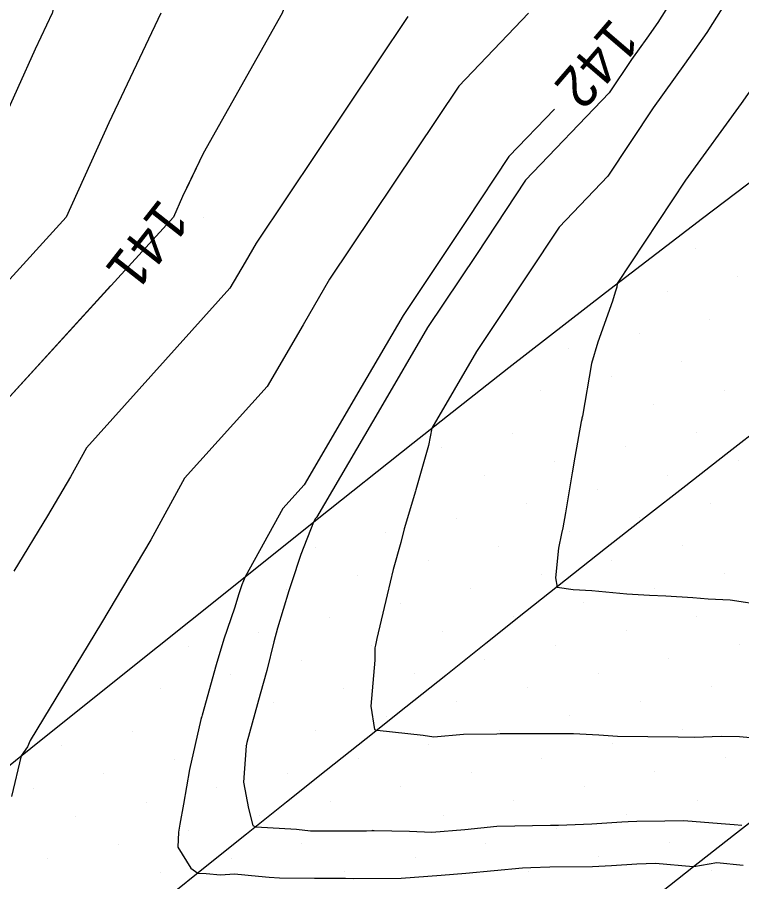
# Model space of a CAD drawing. Extents: x 2354170 to 2357230, y 866100 to 868290.
# Drawn here: x 2355730.85 to 2355766.41, y 866737.41 to 866779.81 of the extents above; entities that cross this region are included whole.
import ezdxf

# ---------------------------------------------------------------- set-up
doc = ezdxf.new("R2010")
doc.units = 0
for name, color, linetype in [('Default', 7, 'Continuous'), ('DTM Contours Minor', 7, 'Continuous'), ('DTM Contours Minor Text', 7, 'Continuous'), ('Exist DTM Breakline', 7, 'Continuous'), ('Exist DTM QL2 LIDAR Elevation Point', 7, 'Continuous'), ('Exist DTM Scan Elevation Point', 7, 'Continuous'), ('Exist Roads EOP', 7, 'Continuous')]:
    doc.layers.add(name, color=color, linetype=linetype)

msp = doc.modelspace()

# ---------------------------------------------------------------- linework, layer by layer
at = {"layer": 'Default'}
for points in [[(2355779.98, 866856.298), (2355775.681, 866854.308), (2355769.98, 866850.609), (2355769.662, 866850.327), (2355769.115, 866850.009), (2355759.98, 866843.026), (2355758.501, 866841.488), (2355757.212, 866840.009), (2355754.722, 866835.267), (2355751.513, 866830.009), (2355749.98, 866827.443), (2355745.632, 866820.008), (2355744.074, 866815.915), (2355743.057, 866810.008), (2355742.519, 866807.469), (2355741.338, 866800.008), (2355739.98, 866797.571), (2355736.835, 866793.153), (2355735.418, 866790.008), (2355734.06, 866785.928), (2355732.566, 866780.008), (2355731.733, 866778.255), (2355729.98, 866774.385)], [(2355749.48, 866790.614), (2355749.271, 866790.008), (2355745.512, 866784.476), (2355743.854, 866780.008), (2355739.98, 866773.138), (2355738.971, 866771.016), (2355738.515, 866770.008), (2355729.98, 866760.665)], [(2355770.52, 866788.314), (2355764.702, 866779.068), (2355763.598, 866777.508), (2355762.06, 866775.375), (2355759.832, 866772.011), (2355757.443, 866769.524), (2355754.35, 866764.847), (2355753.393, 866763.418), (2355751.198, 866759.653), (2355751.037, 866758.805), (2355750.477, 866756.866), (2355750.409, 866756.637), (2355750.394, 866756.563), (2355749.844, 866754.718), (2355749.677, 866754.04), (2355749.301, 866752.725), (2355749.015, 866751.48), (2355748.496, 866749.34), (2355748.434, 866749.018), (2355748.411, 866748.882), (2355748.405, 866748.268), (2355748.202, 866746.023), (2355748.387, 866744.874), (2355748.51, 866744.842), (2355750.773, 866744.593), (2355751.302, 866744.52), (2355752.752, 866744.639), (2355754.398, 866744.668), (2355754.548, 866744.68), (2355754.773, 866744.673), (2355757.4, 866744.675), (2355758.157, 866744.672), (2355759.402, 866744.608), (2355760.312, 866744.546), (2355761.8, 866744.524), (2355763.285, 866744.508), (2355764.089, 866744.505), (2355765.4, 866744.541), (2355766.298, 866744.531), (2355768.962, 866744.278)], [(2355737.906, 866780.008), (2355735.352, 866774.636), (2355733.256, 866770.008), (2355729.98, 866766.422)], [(2355755.951, 866780.008), (2355752.522, 866776.438), (2355751.468, 866774.845), (2355746.184, 866766.96), (2355744.883, 866764.728), (2355743.115, 866761.707), (2355739.066, 866757.202), (2355737.403, 866754.182), (2355734.986, 866750.105), (2355731.48, 866744.339), (2355731.363, 866744.031), (2355731.049, 866743.577), (2355730.572, 866741.593)], [(2355750.027, 866779.844), (2355742.58, 866768.731), (2355742.035, 866767.795), (2355741.294, 866766.529), (2355734.248, 866758.69), (2355733.466, 866757.271), (2355732.331, 866755.356), (2355730.684, 866752.648)], [(2355768.325, 866778.346), (2355766.375, 866775.589), (2355763.657, 866771.82), (2355760.302, 866766.755), (2355760.274, 866766.58), (2355760.2, 866766.323), (2355760.069, 866765.894), (2355759.343, 866763.868), (2355759.037, 866762.835), (2355758.593, 866760.25), (2355758.569, 866760.147), (2355758.557, 866760.1), (2355758.537, 866759.987), (2355758.214, 866758.226), (2355758.083, 866757.471), (2355757.754, 866755.51), (2355757.629, 866754.774), (2355757.565, 866754.486), (2355757.422, 866753.77), (2355757.277, 866752.31), (2355757.345, 866751.863), (2355758.132, 866751.74), (2355759.046, 866751.694), (2355760.764, 866751.529), (2355761.886, 866751.456), (2355762.693, 866751.424), (2355764.015, 866751.344), (2355764.768, 866751.281), (2355765.842, 866751.229), (2355767.566, 866750.979)], [(2355757.221, 866775.312), (2355754.982, 866772.981), (2355752.909, 866769.846), (2355749.788, 866765.189), (2355747.732, 866761.66), (2355744.936, 866756.884), (2355743.885, 866755.714), (2355742.042, 866752.37), (2355741.882, 866751.964), (2355741.736, 866751.525), (2355741.514, 866750.831), (2355740.998, 866749.308), (2355740.621, 866748.041), (2355739.931, 866745.583), (2355739.908, 866745.515), (2355739.895, 866745.475), (2355739.869, 866745.362), (2355739.309, 866742.914), (2355739.017, 866741.212), (2355738.832, 866740.232), (2355738.767, 866739.833), (2355738.727, 866739.106), (2355739.371, 866738.069), (2355739.714, 866737.831), (2355740.118, 866737.805), (2355740.824, 866737.745), (2355741.518, 866737.792), (2355742.69, 866737.679), (2355743.214, 866737.626), (2355743.719, 866737.59), (2355745.447, 866737.586), (2355746.713, 866737.583), (2355746.972, 866737.588), (2355747.381, 866737.573), (2355749.704, 866737.575), (2355751.667, 866737.735), (2355752.864, 866737.82), (2355755.659, 866738.092), (2355756.054, 866738.111), (2355756.99, 866738.132), (2355759.085, 866738.161), (2355760.016, 866738.207), (2355761.263, 866738.281), (2355762.181, 866738.31), (2355764.02, 866738.156), (2355764.066, 866738.152), (2355765.192, 866738.355), (2355766.488, 866738.212)]]:
    msp.add_lwpolyline(points, dxfattribs=at)
at = {"layer": 'DTM Contours Minor'}
for points in [[(2355799.722, 866860.009), (2355792.998, 866853.026), (2355790.271, 866850.009), (2355789.981, 866849.875), (2355789.607, 866849.635), (2355779.98, 866843.521), (2355774.892, 866840.009), (2355769.98, 866836.259), (2355764.896, 866830.009), (2355759.98, 866822.082), (2355758.739, 866820.008), (2355756.395, 866813.594), (2355754.97, 866810.008), (2355753.492, 866806.496), (2355752.038, 866800.008), (2355751.523, 866798.466), (2355749.98, 866792.061), (2355749.271, 866790.008), (2355745.512, 866784.476), (2355743.854, 866780.008), (2355739.98, 866773.138), (2355739.114, 866771.315)], [(2355766.981, 866787.008), (2355762.286, 866779.549), (2355761.747, 866778.787), (2355760.996, 866777.745), (2355759.908, 866776.102), (2355755.802, 866771.828), (2355753.39, 866768.18), (2355750.99, 866764.599), (2355748.682, 866760.638), (2355745.543, 866755.276), (2355745.491, 866755.218), (2355745.399, 866755.052), (2355744.771, 866753.464), (2355744.307, 866752.071), (2355744.184, 866751.679), (2355743.63, 866749.844), (2355743.449, 866749.168), (2355743.095, 866747.767), (2355742.78, 866746.613), (2355742.123, 866744.238), (2355742.089, 866744.072), (2355741.956, 866742.287), (2355742.197, 866741.003), (2355742.409, 866740.17), (2355742.558, 866740.102), (2355744.557, 866739.985), (2355745.251, 866739.905), (2355747.994, 866739.908), (2355748.253, 866739.912), (2355748.377, 866739.912), (2355750.11, 866739.894), (2355751.207, 866739.846), (2355752.824, 866739.967), (2355754.393, 866740.131), (2355757.02, 866740.189), (2355757.423, 866740.179), (2355759.06, 866740.242), (2355760.534, 866740.351), (2355760.838, 866740.368), (2355761.259, 866740.382), (2355762.638, 866740.389), (2355763.571, 866740.411), (2355765.403, 866740.27), (2355766.046, 866740.212), (2355766.419, 866740.184)], [(2355735.438, 866766.64), (2355729.98, 866760.665)]]:
    msp.add_lwpolyline(points, dxfattribs=at)
at = {"layer": 'Exist DTM Breakline'}
for points in [[(2355767.602, 866759.905), (2355765.63, 866758.367), (2355763.661, 866756.827), (2355761.692, 866755.287), (2355759.722, 866753.747), (2355757.763, 866752.194), (2355755.805, 866750.64), (2355753.847, 866749.085), (2355751.89, 866747.53), (2355749.933, 866745.974), (2355747.977, 866744.418), (2355746.02, 866742.861), (2355744.064, 866741.305), (2355742.11, 866739.745), (2355740.157, 866738.185), (2355738.204, 866736.624), (2355736.25, 866735.064), (2355734.302, 866733.497), (2355732.355, 866731.929), (2355730.408, 866730.361)], [(2355767.979, 866741.217), (2355766.01, 866739.676), (2355764.042, 866738.134), (2355762.075, 866736.592), (2355760.107, 866735.05), (2355758.147, 866733.497), (2355756.189, 866731.944), (2355754.23, 866730.39), (2355752.272, 866728.836), (2355750.319, 866727.275), (2355748.367, 866725.713), (2355746.416, 866724.15), (2355744.464, 866722.588), (2355742.522, 866721.013), (2355740.582, 866719.437), (2355738.641, 866717.861), (2355736.701, 866716.285), (2355734.75, 866714.721), (2355732.799, 866713.158), (2355730.847, 866711.596)]]:
    msp.add_lwpolyline(points, dxfattribs=at)
at = {"layer": 'Exist DTM QL2 LIDAR Elevation Point'}
msp.add_line((2355739.98, 866770.008), (2355739.98, 866770.008), dxfattribs=at)
at = {"layer": 'Exist DTM Scan Elevation Point'}
for p, q in [((2355764.139, 866768.453), (2355764.139, 866768.453)), ((2355766.223, 866767.074), (2355766.223, 866767.074)), ((2355762.759, 866766.368), (2355762.759, 866766.368)), ((2355764.844, 866764.989), (2355764.844, 866764.989)), ((2355761.38, 866764.283), (2355761.38, 866764.283)), ((2355757.915, 866763.578), (2355757.915, 866763.578)), ((2355763.465, 866762.904), (2355763.465, 866762.904)), ((2355760, 866762.198), (2355760, 866762.198)), ((2355756.536, 866761.493), (2355756.536, 866761.493)), ((2355765.55, 866761.524), (2355765.55, 866761.524)), ((2355762.085, 866760.819), (2355762.085, 866760.819)), ((2355758.621, 866760.113), (2355758.621, 866760.113)), ((2355755.156, 866759.408), (2355755.156, 866759.408)), ((2355764.17, 866759.439), (2355764.17, 866759.439)), ((2355751.692, 866758.702), (2355751.692, 866758.702)), ((2355760.706, 866758.734), (2355760.706, 866758.734)), ((2355757.241, 866758.028), (2355757.241, 866758.028)), ((2355766.255, 866758.06), (2355766.255, 866758.06)), ((2355753.777, 866757.323), (2355753.777, 866757.323)), ((2355762.791, 866757.354), (2355762.791, 866757.354)), ((2355750.313, 866756.617), (2355750.313, 866756.617)), ((2355759.326, 866756.649), (2355759.326, 866756.649)), ((2355755.862, 866755.943), (2355755.862, 866755.943)), ((2355764.876, 866755.975), (2355764.876, 866755.975)), ((2355752.397, 866755.238), (2355752.397, 866755.238)), ((2355761.411, 866755.269), (2355761.411, 866755.269)), ((2355748.933, 866754.532), (2355748.933, 866754.532)), ((2355757.947, 866754.564), (2355757.947, 866754.564)), ((2355745.469, 866753.826), (2355745.469, 866753.826)), ((2355754.482, 866753.858), (2355754.482, 866753.858)), ((2355763.496, 866753.89), (2355763.496, 866753.89)), ((2355751.018, 866753.153), (2355751.018, 866753.153)), ((2355760.032, 866753.184), (2355760.032, 866753.184)), ((2355765.581, 866752.51), (2355765.581, 866752.51)), ((2355747.554, 866752.447), (2355747.554, 866752.447)), ((2355756.567, 866752.479), (2355756.567, 866752.479)), ((2355744.089, 866751.741), (2355744.089, 866751.741)), ((2355753.103, 866751.773), (2355753.103, 866751.773)), ((2355762.117, 866751.805), (2355762.117, 866751.805)), ((2355749.639, 866751.068), (2355749.639, 866751.068)), ((2355758.652, 866751.099), (2355758.652, 866751.099)), ((2355755.188, 866750.394), (2355755.188, 866750.394)), ((2355764.202, 866750.425), (2355764.202, 866750.425)), ((2355746.174, 866750.362), (2355746.174, 866750.362)), ((2355742.71, 866749.656), (2355742.71, 866749.656)), ((2355751.724, 866749.688), (2355751.724, 866749.688)), ((2355760.737, 866749.72), (2355760.737, 866749.72)), ((2355739.245, 866748.951), (2355739.245, 866748.951)), ((2355748.259, 866748.983), (2355748.259, 866748.983)), ((2355757.273, 866749.014), (2355757.273, 866749.014)), ((2355766.287, 866749.046), (2355766.287, 866749.046)), ((2355744.795, 866748.277), (2355744.795, 866748.277)), ((2355753.809, 866748.309), (2355753.809, 866748.309)), ((2355762.822, 866748.34), (2355762.822, 866748.34)), ((2355741.33, 866747.572), (2355741.33, 866747.572)), ((2355750.344, 866747.603), (2355750.344, 866747.603)), ((2355759.358, 866747.635), (2355759.358, 866747.635)), ((2355737.866, 866746.866), (2355737.866, 866746.866)), ((2355746.88, 866746.898), (2355746.88, 866746.898)), ((2355755.894, 866746.929), (2355755.894, 866746.929)), ((2355764.907, 866746.961), (2355764.907, 866746.961)), ((2355743.415, 866746.192), (2355743.415, 866746.192)), ((2355752.429, 866746.224), (2355752.429, 866746.224)), ((2355761.443, 866746.255), (2355761.443, 866746.255)), ((2355739.951, 866745.487), (2355739.951, 866745.487)), ((2355748.965, 866745.518), (2355748.965, 866745.518)), ((2355757.979, 866745.55), (2355757.979, 866745.55)), ((2355763.528, 866744.876), (2355763.528, 866744.876)), ((2355736.487, 866744.781), (2355736.487, 866744.781)), ((2355745.5, 866744.813), (2355745.5, 866744.813)), ((2355754.514, 866744.844), (2355754.514, 866744.844)), ((2355733.022, 866744.075), (2355733.022, 866744.075)), ((2355742.036, 866744.107), (2355742.036, 866744.107)), ((2355751.05, 866744.139), (2355751.05, 866744.139)), ((2355760.064, 866744.17), (2355760.064, 866744.17)), ((2355738.572, 866743.402), (2355738.572, 866743.402)), ((2355747.585, 866743.433), (2355747.585, 866743.433)), ((2355756.599, 866743.465), (2355756.599, 866743.465)), ((2355765.613, 866743.497), (2355765.613, 866743.497)), ((2355753.135, 866742.759), (2355753.135, 866742.759)), ((2355762.149, 866742.791), (2355762.149, 866742.791)), ((2355735.107, 866742.696), (2355735.107, 866742.696)), ((2355744.121, 866742.728), (2355744.121, 866742.728)), ((2355731.643, 866741.99), (2355731.643, 866741.99)), ((2355740.656, 866742.022), (2355740.656, 866742.022)), ((2355749.67, 866742.054), (2355749.67, 866742.054)), ((2355758.684, 866742.085), (2355758.684, 866742.085)), ((2355737.192, 866741.317), (2355737.192, 866741.317)), ((2355746.206, 866741.348), (2355746.206, 866741.348)), ((2355755.22, 866741.38), (2355755.22, 866741.38)), ((2355764.234, 866741.412), (2355764.234, 866741.412)), ((2355742.741, 866740.643), (2355742.741, 866740.643)), ((2355751.755, 866740.674), (2355751.755, 866740.674)), ((2355760.769, 866740.706), (2355760.769, 866740.706)), ((2355733.728, 866740.611), (2355733.728, 866740.611)), ((2355739.277, 866739.937), (2355739.277, 866739.937)), ((2355748.291, 866739.969), (2355748.291, 866739.969)), ((2355757.305, 866740), (2355757.305, 866740)), ((2355766.319, 866740.032), (2355766.319, 866740.032)), ((2355735.813, 866739.232), (2355735.813, 866739.232)), ((2355744.826, 866739.263), (2355744.826, 866739.263)), ((2355753.84, 866739.295), (2355753.84, 866739.295)), ((2355762.854, 866739.327), (2355762.854, 866739.327)), ((2355732.348, 866738.526), (2355732.348, 866738.526)), ((2355741.362, 866738.558), (2355741.362, 866738.558)), ((2355750.376, 866738.589), (2355750.376, 866738.589)), ((2355759.39, 866738.621), (2355759.39, 866738.621)), ((2355737.898, 866737.852), (2355737.898, 866737.852)), ((2355746.911, 866737.884), (2355746.911, 866737.884)), ((2355755.925, 866737.915), (2355755.925, 866737.915)), ((2355764.939, 866737.947), (2355764.939, 866737.947))]:
    msp.add_line(p, q, dxfattribs=at)
at = {"layer": 'Exist Roads EOP'}
msp.add_lwpolyline([(2355726.83, 866740.205), (2355731.517, 866743.951), (2355736.203, 866747.697), (2355740.887, 866751.447), (2355745.575, 866755.192), (2355750.273, 866758.924), (2355754.988, 866762.634), (2355759.727, 866766.315), (2355764.49, 866769.963), (2355769.272, 866773.587), (2355774.059, 866777.205), (2355778.84, 866780.83), (2355783.61, 866784.469), (2355788.369, 866788.123), (2355793.119, 866791.789), (2355797.863, 866795.462), (2355802.606, 866799.138), (2355807.348, 866802.813), (2355812.094, 866806.485), (2355816.845, 866810.149), (2355821.607, 866813.799), (2355826.389, 866817.423), (2355831.196, 866821.013), (2355836.032, 866824.565)], dxfattribs=at)

# ---------------------------------------------------------------- texts
at = {"layer": 'Default'}
msp.add_text('142', height=2, rotation=229.3606, dxfattribs=at).set_placement((2355760.023, 866779.853))
at = {"layer": 'DTM Contours Minor Text'}
msp.add_text('141', height=2, rotation=231.8276, dxfattribs=at).set_placement((2355737.872, 866770.996))

doc.saveas('drawing.dxf')
